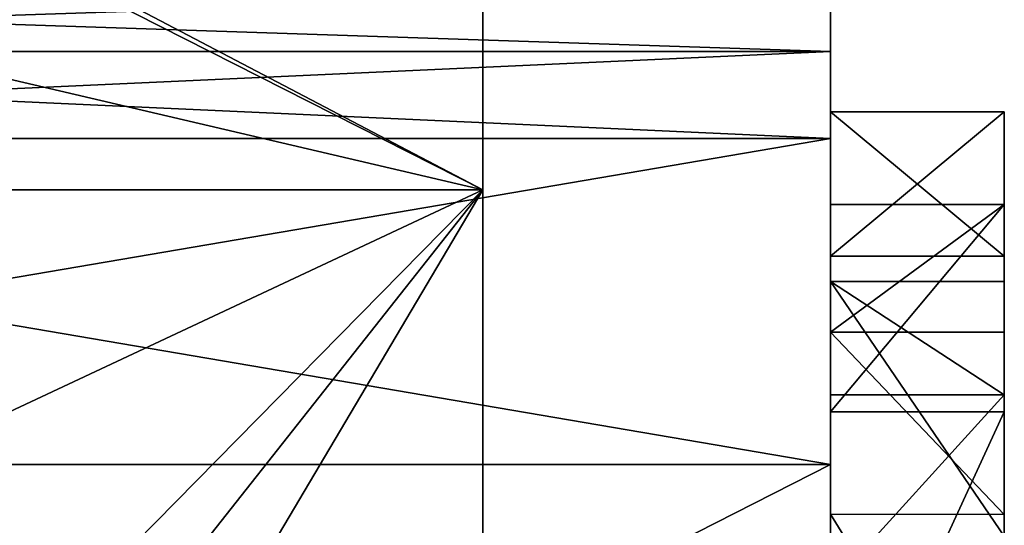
# Model space of a CAD drawing. Header units: millimetres. Extents: x -50 to 50, y -22 to 96.
# Tile 298 of 374: x 42.17 to 45, y 6.64 to 8.09. Entities that reach past the tile are written whole.
import ezdxf

# ---------------------------------------------------------------- set-up
doc = ezdxf.new("R2010")
doc.units = ezdxf.units.MM
doc.header["$LTSCALE"] = 65.185185
for name, color, linetype in [('1077', 7, 'CONTINUOUS'), ('1078', 7, 'CONTINUOUS'), ('1159', 7, 'CONTINUOUS'), ('1164', 7, 'CONTINUOUS'), ('1170', 7, 'CONTINUOUS'), ('1171', 7, 'CONTINUOUS'), ('1172', 7, 'CONTINUOUS'), ('800', 7, 'CONTINUOUS'), ('801', 7, 'CONTINUOUS'), ('808', 7, 'CONTINUOUS'), ('827', 7, 'CONTINUOUS'), ('828', 7, 'CONTINUOUS'), ('829', 7, 'CONTINUOUS'), ('830', 7, 'CONTINUOUS'), ('831', 7, 'CONTINUOUS'), ('832', 7, 'CONTINUOUS'), ('833', 7, 'CONTINUOUS'), ('834', 7, 'CONTINUOUS'), ('871', 7, 'CONTINUOUS'), ('876', 7, 'CONTINUOUS'), ('877', 7, 'CONTINUOUS'), ('878', 7, 'CONTINUOUS'), ('918', 7, 'CONTINUOUS'), ('919', 7, 'CONTINUOUS'), ('952', 7, 'CONTINUOUS'), ('953', 7, 'CONTINUOUS')]:
    doc.layers.add(name, color=color, linetype=linetype)

msp = doc.modelspace()

# ---------------------------------------------------------------- linework, layer by layer
at = {"layer": '1077', "linetype": 'CONTINUOUS'}
for points in [[(39, 6.811, -13.9234), (39, 7.75, -13.9234), (44.5, 7.75, -13.9234), (39, 6.811, -13.9234)], [(39, 6.811, -13.9234), (44.5, 7.75, -13.9234), (44.5, 6.811, -13.9234), (39, 6.811, -13.9234)]]:
    msp.add_3dface(points, dxfattribs=at)
at = {"layer": '1078', "linetype": 'CONTINUOUS'}
for points in [[(39, 8, -13.8564), (39, 8.183, -13.6734), (44.5, 8, -13.8564), (39, 8, -13.8564)], [(39, 8.183, -13.6734), (44.5, 8.183, -13.6734), (44.5, 8, -13.8564), (39, 8.183, -13.6734)], [(39, 7.75, -13.9234), (39, 8, -13.8564), (44.5, 7.75, -13.9234), (39, 7.75, -13.9234)], [(39, 8, -13.8564), (44.5, 8, -13.8564), (44.5, 7.75, -13.9234), (39, 8, -13.8564)]]:
    msp.add_3dface(points, dxfattribs=at)
at = {"layer": '1159', "linetype": 'CONTINUOUS'}
for points in [[(39, 6.811, 13.9234), (39, 4.0118, 14.9718), (44.5, 6.811, 13.9234), (39, 6.811, 13.9234)], [(39, 4.0118, 14.9718), (44.5, 4.0117, 14.9718), (44.5, 6.811, 13.9234), (39, 4.0118, 14.9718)]]:
    msp.add_3dface(points, dxfattribs=at)
at = {"layer": '1164', "linetype": 'CONTINUOUS'}
for points in [[(39, 4.0118, -14.9718), (39, 6.811, -13.9234), (44.5, 4.0117, -14.9718), (39, 4.0118, -14.9718)], [(39, 6.811, -13.9234), (44.5, 6.811, -13.9234), (44.5, 4.0117, -14.9718), (39, 6.811, -13.9234)]]:
    msp.add_3dface(points, dxfattribs=at)
at = {"layer": '1170', "linetype": 'CONTINUOUS'}
for points in [[(45, 7.4108, -6.1011), (45, 7.8264, -6.1011), (45, 7.8264, -2.5), (45, 7.4108, -6.1011)], [(45, 7.4108, -6.1011), (45, 7.8264, -2.5), (45, 7.4108, -2.5), (45, 7.4108, -6.1011)]]:
    msp.add_3dface(points, dxfattribs=at)
at = {"layer": '1171', "linetype": 'CONTINUOUS'}
for points in [[(45, 7.4108, -6.8906), (45, 7.4108, -7.5), (45, 7.8264, -6.8906), (45, 7.4108, -6.8906)], [(45, 7.4108, -7.5), (45, 7.8264, -7.5), (45, 7.8264, -6.8906), (45, 7.4108, -7.5)]]:
    msp.add_3dface(points, dxfattribs=at)
at = {"layer": '1172', "linetype": 'CONTINUOUS'}
for points in [[(45, 7.5593, 6.572), (45, 6.9631, 7.2962), (45, 6.6676, 7.0103), (45, 7.5593, 6.572)], [(45, 7.5593, 6.572), (45, 6.6676, 7.0103), (45, 7.1923, 6.3643), (45, 7.5593, 6.572)], [(45, 6.6049, 2.6092), (45, 7.3377, 3.2202), (45, 6.4607, 2.9547), (45, 6.6049, 2.6092)], [(45, 7.3377, 3.2202), (45, 7.0122, 3.4557), (45, 6.4607, 2.9547), (45, 7.3377, 3.2202)], [(45, 6.9631, 7.2962), (45, 5.8765, 7.5693), (45, 4.7676, 7.3054), (45, 6.9631, 7.2962)], [(45, 6.9631, 7.2962), (45, 4.7676, 7.3054), (45, 4.666, 7.2355), (45, 6.9631, 7.2962)], [(45, 6.9631, 7.2962), (45, 4.666, 7.2355), (45, 5.8557, 7.1953), (45, 6.9631, 7.2962)], [(45, 6.9631, 7.2962), (45, 5.8557, 7.1953), (45, 6.6676, 7.0103), (45, 6.9631, 7.2962)]]:
    msp.add_3dface(points, dxfattribs=at)
at = {"layer": '800', "linetype": 'CONTINUOUS'}
for points in [[(43.5, 10.75), (43.5, 7.6013, -7.6015), (43.5, 7.6013, 7.6015), (43.5, 10.75)], [(43.5, 0, 10.75), (43.5, 7.6013, 7.6015), (43.5, 0.75, 1.2447), (43.5, 0, 10.75)], [(43.5, 7.6013, -7.6015), (43.5, 0, -10.75), (43.5, 5.375, -1.5), (43.5, 7.6013, -7.6015)], [(43.5, 7.6013, 7.6015), (43.5, 7.6013, -7.6015), (43.5, 5.375, -1.5), (43.5, 7.6013, 7.6015)], [(43.5, 0.75, 1.2447), (43.5, 7.6013, 7.6015), (43.5, 1.0625, 1.4362), (43.5, 0.75, 1.2447)], [(43.5, 1.0625, 1.4362), (43.5, 7.6013, 7.6015), (43.5, 1.375, 1.5), (43.5, 1.0625, 1.4362)], [(43.5, 1.375, 1.5), (43.5, 7.6013, 7.6015), (43.5, 1.6875, 1.5), (43.5, 1.375, 1.5)], [(43.5, 1.6875, 1.5), (43.5, 7.6013, 7.6015), (43.5, 2, 1.4362), (43.5, 1.6875, 1.5)], [(43.5, 2, 1.4362), (43.5, 7.6013, 7.6015), (43.5, 2.3125, 1.2447), (43.5, 2, 1.4362)], [(43.5, 2.3125, 1.2447), (43.5, 7.6013, 7.6015), (43.5, 2.5, 0.9894), (43.5, 2.3125, 1.2447)], [(43.5, 2.5, 0.9894), (43.5, 7.6013, 7.6015), (43.5, 2.625, 0.6702), (43.5, 2.5, 0.9894)], [(43.5, 2.625, 0.6702), (43.5, 7.6013, 7.6015), (43.5, 2.625, 0.3511), (43.5, 2.625, 0.6702)], [(43.5, 2.625, 0.3511), (43.5, 7.6013, 7.6015), (43.5, 3.75, 1.5), (43.5, 2.625, 0.3511)], [(43.5, 5.375, -1.1809), (43.5, 7.6013, 7.6015), (43.5, 5.375, -1.5), (43.5, 5.375, -1.1809)], [(43.5, 7.6013, 7.6015), (43.5, 5.375, -1.1809), (43.5, 4.125, 1.5), (43.5, 7.6013, 7.6015)], [(43.5, 3.75, 1.5), (43.5, 7.6013, 7.6015), (43.5, 4.125, 1.5), (43.5, 3.75, 1.5)]]:
    msp.add_3dface(points, dxfattribs=at)
at = {"layer": '801', "linetype": 'CONTINUOUS'}
for points in [[(43.5, 7.6013, -7.6015), (43.5, 10.75), (30.5, 7.6014, -7.6014), (43.5, 7.6013, -7.6015)], [(30.5, 7.6014, -7.6014), (43.5, 10.75), (37.5, 10.6448, -1.5), (30.5, 7.6014, -7.6014)], [(43.5, 10.75), (43.5, 7.6013, 7.6015), (37.5, 10.75), (43.5, 10.75)], [(37.5, 10.75), (43.5, 7.6013, 7.6015), (37.5, 10.6448, 1.5), (37.5, 10.75)], [(37.5, 10.6448, 1.5), (43.5, 7.6013, 7.6015), (30.5, 10.6448, 1.5), (37.5, 10.6448, 1.5)], [(30.5, 10.6448, 1.5), (43.5, 7.6013, 7.6015), (30.5, 7.6014, 7.6014), (30.5, 10.6448, 1.5)], [(43.5, 7.6013, 7.6015), (43.5, 0, 10.75), (30.5, 7.6014, 7.6014), (43.5, 7.6013, 7.6015)], [(43.5, 0, 10.75), (37.5, 1.5, 10.6448), (30.5, 7.6014, 7.6014), (43.5, 0, 10.75)], [(30.5, 1.5, -10.6448), (43.5, 7.6013, -7.6015), (30.5, 7.6014, -7.6014), (30.5, 1.5, -10.6448)], [(37.5, 1.5, -10.6448), (43.5, 7.6013, -7.6015), (30.5, 1.5, -10.6448), (37.5, 1.5, -10.6448)], [(39, 0, -10.75), (43.5, 7.6013, -7.6015), (37.5, 0, -10.75), (39, 0, -10.75)], [(37.5, 0, -10.75), (43.5, 7.6013, -7.6015), (37.5, 1.5, -10.6448), (37.5, 0, -10.75)], [(43.5, 0, -10.75), (43.5, 7.6013, -7.6015), (39, 0, -10.75), (43.5, 0, -10.75)]]:
    msp.add_3dface(points, dxfattribs=at)
at = {"layer": '808', "linetype": 'CONTINUOUS'}
for points in [[(44.5, 8.183, 13.6734), (44.5, 8, 13.8564), (44.5, 8.183, -13.6734), (44.5, 8.183, 13.6734)], [(44.5, 8.183, -13.6734), (44.5, 8, 13.8564), (44.5, 8, -13.8564), (44.5, 8.183, -13.6734)], [(44.5, 8, 13.8564), (44.5, 7.75, 13.9234), (44.5, 8, -13.8564), (44.5, 8, 13.8564)], [(44.5, 8, -13.8564), (44.5, 7.75, 13.9234), (44.5, 7.8264, -2.5), (44.5, 8, -13.8564)], [(44.5, 7.75, -13.9234), (44.5, 8, -13.8564), (44.5, 7.8264, -7.5), (44.5, 7.75, -13.9234)], [(44.5, 7.8264, -6.1011), (44.5, 8, -13.8564), (44.5, 7.8264, -2.5), (44.5, 7.8264, -6.1011)], [(44.5, 8, -13.8564), (44.5, 7.8264, -6.1011), (44.5, 7.8264, -6.8906), (44.5, 8, -13.8564)], [(44.5, 7.8264, -7.5), (44.5, 8, -13.8564), (44.5, 7.8264, -6.8906), (44.5, 7.8264, -7.5)], [(44.5, 7.8264, -2.5), (44.5, 7.75, 13.9234), (44.5, 7.5593, 6.572), (44.5, 7.8264, -2.5)], [(44.5, 7.4108, -7.5), (44.5, 7.75, -13.9234), (44.5, 7.8264, -7.5), (44.5, 7.4108, -7.5)], [(44.5, 7.8264, -6.1011), (44.5, 7.4108, -6.1011), (44.5, 7.8264, -6.8906), (44.5, 7.8264, -6.1011)], [(44.5, 7.4108, -6.1011), (44.5, 7.4108, -6.8906), (44.5, 7.8264, -6.8906), (44.5, 7.4108, -6.1011)], [(44.5, 7.4108, -2.5), (44.5, 7.8264, -2.5), (44.5, 7.5593, 6.572), (44.5, 7.4108, -2.5)], [(44.5, 7.75, 13.9234), (44.5, 6.811, 13.9234), (44.5, 7.5593, 6.572), (44.5, 7.75, 13.9234)], [(44.5, 6.811, -13.9234), (44.5, 7.75, -13.9234), (44.5, 7.4108, -7.5), (44.5, 6.811, -13.9234)], [(44.5, 7.5593, 6.572), (44.5, 6.811, 13.9234), (44.5, 6.9626, 7.2965), (44.5, 7.5593, 6.572)], [(44.5, 7.4108, -2.5), (44.5, 7.5593, 6.572), (44.5, 7.3377, 3.2202), (44.5, 7.4108, -2.5)], [(44.5, 7.3377, 3.2202), (44.5, 7.5593, 6.572), (44.5, 7.1923, 6.3643), (44.5, 7.3377, 3.2202)], [(44.5, 6.811, -13.9234), (44.5, 7.4108, -7.5), (44.5, 7.3377, 3.2202), (44.5, 6.811, -13.9234)], [(44.5, 7.4108, -6.1011), (44.5, 7.4108, -2.5), (44.5, 7.3377, 3.2202), (44.5, 7.4108, -6.1011)], [(44.5, 7.4108, -6.8906), (44.5, 7.4108, -6.1011), (44.5, 7.3377, 3.2202), (44.5, 7.4108, -6.8906)], [(44.5, 7.4108, -7.5), (44.5, 7.4108, -6.8906), (44.5, 7.3377, 3.2202), (44.5, 7.4108, -7.5)], [(44.5, 6.6039, 2.6087), (44.5, 6.811, -13.9234), (44.5, 7.3377, 3.2202), (44.5, 6.6039, 2.6087)], [(44.5, 7.0122, 3.4557), (44.5, 7.3377, 3.2202), (44.5, 7.1923, 6.3643), (44.5, 7.0122, 3.4557)], [(44.5, 6.6681, 7.0101), (44.5, 7.0122, 3.4557), (44.5, 7.1923, 6.3643), (44.5, 6.6681, 7.0101)], [(44.5, 6.4615, 2.9552), (44.5, 7.0122, 3.4557), (44.5, 6.5205, 4.6607), (44.5, 6.4615, 2.9552)], [(44.5, 6.5205, 4.6607), (44.5, 7.0122, 3.4557), (44.5, 6.5205, 5.0346), (44.5, 6.5205, 4.6607)], [(44.5, 6.5205, 5.0346), (44.5, 7.0122, 3.4557), (44.5, 6.6681, 7.0101), (44.5, 6.5205, 5.0346)], [(44.5, 6.9626, 7.2965), (44.5, 6.811, 13.9234), (44.5, 5.8765, 7.5693), (44.5, 6.9626, 7.2965)], [(44.5, 6.811, 13.9234), (44.5, 4.0117, 14.9718), (44.5, 5.8765, 7.5693), (44.5, 6.811, 13.9234)], [(44.5, 4.0117, -14.9718), (44.5, 6.811, -13.9234), (44.5, 4.1084, -5.983), (44.5, 4.0117, -14.9718)], [(44.5, 4.1084, -5.983), (44.5, 6.811, -13.9234), (44.5, 4.6685, -6.1704), (44.5, 4.1084, -5.983)], [(44.5, 4.6685, -6.1704), (44.5, 6.811, -13.9234), (44.5, 5.3067, -6.0262), (44.5, 4.6685, -6.1704)], [(44.5, 5.3067, -6.0262), (44.5, 6.811, -13.9234), (44.5, 5.8665, -6.1011), (44.5, 5.3067, -6.0262)], [(44.5, 5.8665, -6.1011), (44.5, 6.811, -13.9234), (44.5, 6.282, -6.1011), (44.5, 5.8665, -6.1011)], [(44.5, 6.282, -6.1011), (44.5, 6.811, -13.9234), (44.5, 6.282, -2.5), (44.5, 6.282, -6.1011)], [(44.5, 6.282, -2.5), (44.5, 6.811, -13.9234), (44.5, 6.6039, 2.6087), (44.5, 6.282, -2.5)], [(44.5, 5.8557, 7.1953), (44.5, 6.5205, 5.0346), (44.5, 6.6681, 7.0101), (44.5, 5.8557, 7.1953)]]:
    msp.add_3dface(points, dxfattribs=at)
at = {"layer": '827', "linetype": 'CONTINUOUS'}
for points in [[(44.5, 7.4108, -6.1011), (44.5, 7.8264, -6.1011), (45, 7.8264, -6.1011), (44.5, 7.4108, -6.1011)], [(45, 7.4108, -6.1011), (44.5, 7.4108, -6.1011), (45, 7.8264, -6.1011), (45, 7.4108, -6.1011)]]:
    msp.add_3dface(points, dxfattribs=at)
at = {"layer": '828', "linetype": 'CONTINUOUS'}
for points in [[(44.5, 7.8264, -6.1011), (44.5, 7.8264, -2.5), (45, 7.8264, -6.1011), (44.5, 7.8264, -6.1011)], [(45, 7.8264, -6.1011), (44.5, 7.8264, -2.5), (45, 7.8264, -2.5), (45, 7.8264, -6.1011)]]:
    msp.add_3dface(points, dxfattribs=at)
at = {"layer": '829', "linetype": 'CONTINUOUS'}
for points in [[(44.5, 7.8264, -2.5), (44.5, 7.4108, -2.5), (45, 7.4108, -2.5), (44.5, 7.8264, -2.5)], [(45, 7.8264, -2.5), (44.5, 7.8264, -2.5), (45, 7.4108, -2.5), (45, 7.8264, -2.5)]]:
    msp.add_3dface(points, dxfattribs=at)
at = {"layer": '830', "linetype": 'CONTINUOUS'}
for points in [[(44.5, 7.4108, -2.5), (44.5, 7.4108, -6.1011), (45, 7.4108, -2.5), (44.5, 7.4108, -2.5)], [(44.5, 7.4108, -6.1011), (45, 7.4108, -6.1011), (45, 7.4108, -2.5), (44.5, 7.4108, -6.1011)]]:
    msp.add_3dface(points, dxfattribs=at)
at = {"layer": '831', "linetype": 'CONTINUOUS'}
for points in [[(44.5, 7.4108, -6.8906), (44.5, 7.4108, -7.5), (45, 7.4108, -6.8906), (44.5, 7.4108, -6.8906)], [(45, 7.4108, -6.8906), (44.5, 7.4108, -7.5), (45, 7.4108, -7.5), (45, 7.4108, -6.8906)]]:
    msp.add_3dface(points, dxfattribs=at)
at = {"layer": '832', "linetype": 'CONTINUOUS'}
for points in [[(44.5, 7.4108, -7.5), (44.5, 7.8264, -7.5), (45, 7.8264, -7.5), (44.5, 7.4108, -7.5)], [(45, 7.4108, -7.5), (44.5, 7.4108, -7.5), (45, 7.8264, -7.5), (45, 7.4108, -7.5)]]:
    msp.add_3dface(points, dxfattribs=at)
at = {"layer": '833', "linetype": 'CONTINUOUS'}
for points in [[(44.5, 7.8264, -7.5), (44.5, 7.8264, -6.8906), (45, 7.8264, -7.5), (44.5, 7.8264, -7.5)], [(45, 7.8264, -7.5), (44.5, 7.8264, -6.8906), (45, 7.8264, -6.8906), (45, 7.8264, -7.5)]]:
    msp.add_3dface(points, dxfattribs=at)
at = {"layer": '834', "linetype": 'CONTINUOUS'}
for points in [[(44.5, 7.8264, -6.8906), (44.5, 7.4108, -6.8906), (45, 7.4108, -6.8906), (44.5, 7.8264, -6.8906)], [(44.5, 7.8264, -6.8906), (45, 7.4108, -6.8906), (45, 7.8264, -6.8906), (44.5, 7.8264, -6.8906)]]:
    msp.add_3dface(points, dxfattribs=at)
at = {"layer": '871', "linetype": 'CONTINUOUS'}
for points in [[(44.5, 7.5593, 6.572), (44.5, 6.9626, 7.2965), (45, 7.5593, 6.572), (44.5, 7.5593, 6.572)], [(45, 7.5593, 6.572), (44.5, 6.9626, 7.2965), (45, 6.9631, 7.2962), (45, 7.5593, 6.572)], [(44.5, 6.9626, 7.2965), (44.5, 5.8765, 7.5693), (45, 6.9631, 7.2962), (44.5, 6.9626, 7.2965)], [(45, 6.9631, 7.2962), (44.5, 5.8765, 7.5693), (45, 5.8765, 7.5693), (45, 6.9631, 7.2962)]]:
    msp.add_3dface(points, dxfattribs=at)
at = {"layer": '876', "linetype": 'CONTINUOUS'}
for points in [[(44.5, 6.6039, 2.6087), (44.5, 7.3377, 3.2202), (45, 6.6049, 2.6092), (44.5, 6.6039, 2.6087)], [(45, 6.6049, 2.6092), (44.5, 7.3377, 3.2202), (45, 7.3377, 3.2202), (45, 6.6049, 2.6092)]]:
    msp.add_3dface(points, dxfattribs=at)
at = {"layer": '877', "linetype": 'CONTINUOUS'}
for points in [[(44.5, 7.3377, 3.2202), (44.5, 7.0122, 3.4557), (45, 7.0122, 3.4557), (44.5, 7.3377, 3.2202)], [(45, 7.3377, 3.2202), (44.5, 7.3377, 3.2202), (45, 7.0122, 3.4557), (45, 7.3377, 3.2202)]]:
    msp.add_3dface(points, dxfattribs=at)
at = {"layer": '878', "linetype": 'CONTINUOUS'}
for points in [[(44.5, 7.0122, 3.4557), (44.5, 6.4615, 2.9552), (45, 7.0122, 3.4557), (44.5, 7.0122, 3.4557)], [(45, 7.0122, 3.4557), (44.5, 6.4615, 2.9552), (45, 6.4607, 2.9547), (45, 7.0122, 3.4557)]]:
    msp.add_3dface(points, dxfattribs=at)
at = {"layer": '918', "linetype": 'CONTINUOUS'}
for points in [[(44.5, 6.6681, 7.0101), (44.5, 7.1923, 6.3643), (45, 6.6676, 7.0103), (44.5, 6.6681, 7.0101)], [(45, 6.6676, 7.0103), (44.5, 7.1923, 6.3643), (45, 7.1923, 6.3643), (45, 6.6676, 7.0103)], [(44.5, 5.8557, 7.1953), (44.5, 6.6681, 7.0101), (45, 5.8557, 7.1953), (44.5, 5.8557, 7.1953)], [(45, 5.8557, 7.1953), (44.5, 6.6681, 7.0101), (45, 6.6676, 7.0103), (45, 5.8557, 7.1953)]]:
    msp.add_3dface(points, dxfattribs=at)
at = {"layer": '919', "linetype": 'CONTINUOUS'}
for points in [[(44.5, 7.1923, 6.3643), (44.5, 7.5593, 6.572), (45, 7.5593, 6.572), (44.5, 7.1923, 6.3643)], [(44.5, 7.1923, 6.3643), (45, 7.5593, 6.572), (45, 7.1923, 6.3643), (44.5, 7.1923, 6.3643)]]:
    msp.add_3dface(points, dxfattribs=at)
at = {"layer": '952', "linetype": 'CONTINUOUS'}
for points in [[(39, 8.183, 13.6734), (39, 8, 13.8564), (44.5, 8.183, 13.6734), (39, 8.183, 13.6734)], [(39, 8, 13.8564), (44.5, 8, 13.8564), (44.5, 8.183, 13.6734), (39, 8, 13.8564)], [(39, 8, 13.8564), (39, 7.75, 13.9234), (44.5, 8, 13.8564), (39, 8, 13.8564)], [(39, 7.75, 13.9234), (44.5, 7.75, 13.9234), (44.5, 8, 13.8564), (39, 7.75, 13.9234)]]:
    msp.add_3dface(points, dxfattribs=at)
at = {"layer": '953', "linetype": 'CONTINUOUS'}
for points in [[(39, 7.75, 13.9234), (39, 6.811, 13.9234), (44.5, 6.811, 13.9234), (39, 7.75, 13.9234)], [(39, 7.75, 13.9234), (44.5, 6.811, 13.9234), (44.5, 7.75, 13.9234), (39, 7.75, 13.9234)]]:
    msp.add_3dface(points, dxfattribs=at)

doc.saveas('drawing.dxf')
